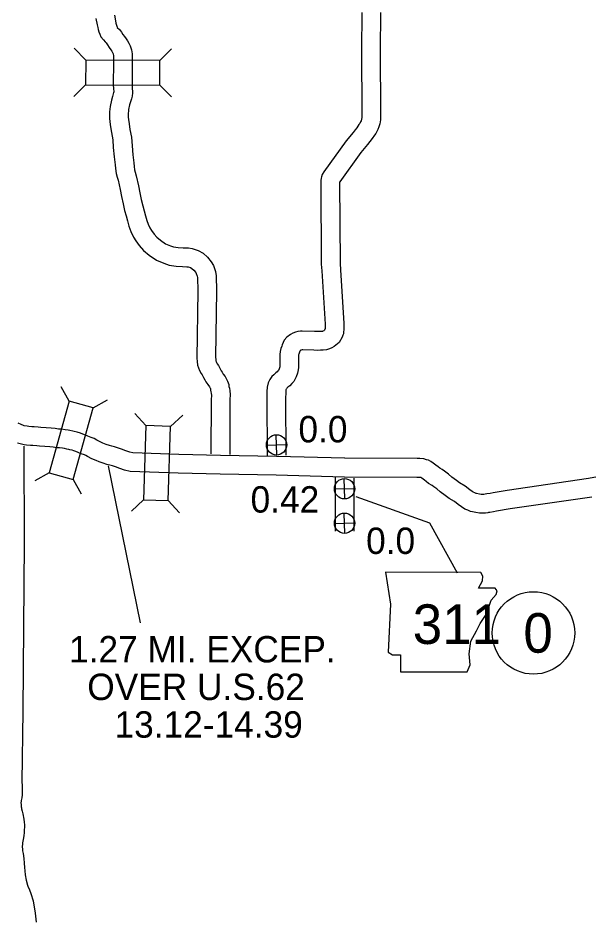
# Model space of a CAD drawing. Extents: x -939622 to -934245, y 1383184 to 1385301.
# Drawn here: x -935340.77 to -935313.35, y 1384259.52 to 1384302.91 of the extents above; entities that cross this region are included whole.
import ezdxf

# ---------------------------------------------------------------- set-up
doc = ezdxf.new("R2010")
doc.units = 0
for name, color, linetype in [('10', 7, 'Continuous'), ('15', 7, 'Continuous'), ('20', 7, 'Continuous'), ('21', 7, 'Continuous'), ('25', 7, 'Continuous'), ('26', 7, 'Continuous'), ('27', 7, 'Continuous')]:
    doc.layers.add(name, color=color, linetype=linetype)

msp = doc.modelspace()

# ---------------------------------------------------------------- linework, layer by layer
at = {"layer": '10'}
for points in [[(-935336.141, 1384303.053), (-935336.092, 1384302.773), (-935336.067, 1384302.674), (-935336.041, 1384302.571), (-935336.028, 1384302.518), (-935336.014, 1384302.479), (-935336.01, 1384302.472), (-935336.004, 1384302.464), (-935335.903, 1384302.365), (-935335.806, 1384302.236), (-935335.735, 1384302.126), (-935335.662, 1384302.024), (-935335.581, 1384301.917), (-935335.509, 1384301.812), (-935335.445, 1384301.711), (-935335.391, 1384301.584), (-935335.353, 1384301.48), (-935335.324, 1384301.389), (-935335.294, 1384301.187), (-935335.292, 1384301.034), (-935335.289, 1384300.807), (-935335.296, 1384299.71), (-935335.292, 1384299.591), (-935335.274, 1384299.328), (-935335.294, 1384299.165), (-935335.327, 1384299.039), (-935335.364, 1384298.897), (-935335.413, 1384298.74), (-935335.46, 1384298.523), (-935335.469, 1384298.438), (-935335.481, 1384298.339), (-935335.484, 1384298.274), (-935335.48, 1384298.16), (-935335.471, 1384298.035), (-935335.44, 1384297.829), (-935335.4, 1384297.567), (-935335.325, 1384297.188), (-935335.297, 1384296.778), (-935335.257, 1384296.349), (-935335.209, 1384295.954), (-935335.196, 1384295.791), (-935335.172, 1384295.626), (-935335.141, 1384295.51), (-935335.095, 1384295.343), (-935334.988, 1384294.864), (-935334.927, 1384294.524), (-935334.854, 1384294.205), (-935334.779, 1384293.901), (-935334.714, 1384293.654), (-935334.649, 1384293.414), (-935334.588, 1384293.198), (-935334.523, 1384293.014), (-935334.435, 1384292.839), (-935334.36, 1384292.719), (-935334.235, 1384292.537), (-935334.11, 1384292.391), (-935333.934, 1384292.245), (-935333.688, 1384292.08), (-935333.446, 1384291.977), (-935333.299, 1384291.924), (-935333.086, 1384291.892), (-935332.846, 1384291.882), (-935332.588, 1384291.875), (-935332.405, 1384291.85), (-935332.123, 1384291.76), (-935331.884, 1384291.624), (-935331.672, 1384291.429), (-935331.49, 1384291.209), (-935331.387, 1384291.027), (-935331.29, 1384290.752), (-935331.251, 1384290.539), (-935331.241, 1384289.822), (-935331.286, 1384286.626), (-935331.275, 1384286.516), (-935331.268, 1384286.458), (-935331.258, 1384286.429), (-935331.241, 1384286.383), (-935331.202, 1384286.319), (-935331.15, 1384286.236), (-935331.062, 1384286.074), (-935331.01, 1384285.974), (-935330.973, 1384285.911), (-935330.919, 1384285.823), (-935330.824, 1384285.698), (-935330.756, 1384285.574), (-935330.705, 1384285.475), (-935330.653, 1384285.326), (-935330.641, 1384285.22), (-935330.62, 1384285.139), (-935330.602, 1384285.017), (-935330.581, 1384284.835), (-935330.591, 1384284.585), (-935330.604, 1384281.966)], [(-935324.266, 1384303.184), (-935324.272, 1384301.361), (-935324.256, 1384298.331), (-935324.257, 1384298.191), (-935324.26, 1384298.135), (-935324.275, 1384298.051), (-935324.297, 1384297.981), (-935324.319, 1384297.923), (-935324.353, 1384297.857), (-935324.396, 1384297.802), (-935324.496, 1384297.639), (-935324.571, 1384297.545), (-935324.676, 1384297.417), (-935325.016, 1384297.017), (-935326.088, 1384295.527), (-935326.159, 1384295.4), (-935326.188, 1384295.297), (-935326.209, 1384295.222), (-935326.227, 1384295.107), (-935326.226, 1384295.012), (-935326.205, 1384291.1), (-935326.185, 1384290.772), (-935326.02, 1384288.213), (-935326.018, 1384288.073), (-935326.023, 1384288.002), (-935326.044, 1384287.93), (-935326.048, 1384287.922), (-935326.068, 1384287.908), (-935326.09, 1384287.896), (-935326.126, 1384287.88), (-935326.15, 1384287.872), (-935326.198, 1384287.866), (-935326.275, 1384287.861), (-935326.387, 1384287.859), (-935326.527, 1384287.869), (-935327.122, 1384287.88), (-935327.207, 1384287.874), (-935327.328, 1384287.86), (-935327.442, 1384287.833), (-935327.567, 1384287.781), (-935327.691, 1384287.717), (-935327.858, 1384287.597), (-935327.984, 1384287.452), (-935328.087, 1384287.222), (-935328.103, 1384287.161), (-935328.149, 1384287.05), (-935328.182, 1384286.909), (-935328.203, 1384286.755), (-935328.205, 1384286.177), (-935328.205, 1384286.171), (-935328.218, 1384286.119), (-935328.246, 1384286.032), (-935328.268, 1384285.989), (-935328.272, 1384285.985), (-935328.319, 1384285.935), (-935328.393, 1384285.879), (-935328.49, 1384285.788), (-935328.577, 1384285.699), (-935328.676, 1384285.561), (-935328.757, 1384285.401), (-935328.8, 1384285.191), (-935328.815, 1384284.985), (-935328.827, 1384284.666), (-935328.811, 1384281.906)], [(-935323.366, 1384303.181), (-935323.372, 1384301.362), (-935323.356, 1384298.33), (-935323.357, 1384298.165), (-935323.364, 1384298.033), (-935323.399, 1384297.835), (-935323.446, 1384297.688), (-935323.494, 1384297.558), (-935323.594, 1384297.365), (-935323.657, 1384297.286), (-935323.757, 1384297.122), (-935323.871, 1384296.979), (-935323.985, 1384296.84), (-935324.307, 1384296.462), (-935325.322, 1384295.05), (-935325.326, 1384295.035), (-935325.326, 1384295.021), (-935325.305, 1384291.13), (-935325.287, 1384290.828), (-935325.12, 1384288.248), (-935325.118, 1384288.046), (-935325.139, 1384287.758), (-935325.178, 1384287.683), (-935325.204, 1384287.593), (-935325.34, 1384287.335), (-935325.504, 1384287.204), (-935325.594, 1384287.141), (-935325.697, 1384287.085), (-935325.804, 1384287.039), (-935325.948, 1384286.991), (-935326.109, 1384286.97), (-935326.237, 1384286.961), (-935326.412, 1384286.959), (-935326.567, 1384286.969), (-935327.1, 1384286.98), (-935327.123, 1384286.978), (-935327.166, 1384286.973), (-935327.187, 1384286.964), (-935327.219, 1384286.948), (-935327.226, 1384286.943), (-935327.236, 1384286.921), (-935327.248, 1384286.873), (-935327.29, 1384286.773), (-935327.296, 1384286.745), (-935327.303, 1384286.694), (-935327.305, 1384286.137), (-935327.315, 1384286.022), (-935327.353, 1384285.87), (-935327.411, 1384285.691), (-935327.524, 1384285.463), (-935327.621, 1384285.363), (-935327.716, 1384285.261), (-935327.814, 1384285.188), (-935327.859, 1384285.146), (-935327.885, 1384285.119), (-935327.9, 1384285.099), (-935327.907, 1384285.065), (-935327.917, 1384284.934), (-935327.927, 1384284.652), (-935327.912, 1384281.935)], [(-935337.027, 1384302.895), (-935336.972, 1384302.585), (-935336.94, 1384302.456), (-935336.915, 1384302.356), (-935336.89, 1384302.253), (-935336.849, 1384302.143), (-935336.79, 1384302.007), (-935336.674, 1384301.86), (-935336.581, 1384301.769), (-935336.544, 1384301.72), (-935336.48, 1384301.621), (-935336.387, 1384301.491), (-935336.31, 1384301.39), (-935336.26, 1384301.316), (-935336.244, 1384301.292), (-935336.23, 1384301.257), (-935336.205, 1384301.188), (-935336.203, 1384301.183), (-935336.193, 1384301.116), (-935336.192, 1384301.022), (-935336.189, 1384300.804), (-935336.196, 1384299.697), (-935336.191, 1384299.546), (-935336.178, 1384299.352), (-935336.18, 1384299.335), (-935336.198, 1384299.268), (-935336.23, 1384299.144), (-935336.284, 1384298.97), (-935336.351, 1384298.663), (-935336.363, 1384298.538), (-935336.378, 1384298.414), (-935336.385, 1384298.28), (-935336.379, 1384298.112), (-935336.366, 1384297.937), (-935336.33, 1384297.694), (-935336.286, 1384297.41), (-935336.219, 1384297.07), (-935336.195, 1384296.705), (-935336.152, 1384296.253), (-935336.105, 1384295.862), (-935336.09, 1384295.688), (-935336.055, 1384295.446), (-935336.01, 1384295.275), (-935335.968, 1384295.124), (-935335.87, 1384294.687), (-935335.809, 1384294.343), (-935335.729, 1384293.997), (-935335.651, 1384293.679), (-935335.584, 1384293.422), (-935335.516, 1384293.172), (-935335.446, 1384292.927), (-935335.354, 1384292.663), (-935335.22, 1384292.396), (-935335.112, 1384292.224), (-935334.95, 1384291.989), (-935334.745, 1384291.748), (-935334.473, 1384291.522), (-935334.119, 1384291.286), (-935333.775, 1384291.139), (-935333.519, 1384291.047), (-935333.172, 1384290.995), (-935332.877, 1384290.982), (-935332.661, 1384290.977), (-935332.604, 1384290.969), (-935332.488, 1384290.932), (-935332.418, 1384290.892), (-935332.327, 1384290.808), (-935332.234, 1384290.696), (-935332.209, 1384290.651), (-935332.162, 1384290.52), (-935332.15, 1384290.451), (-935332.142, 1384289.822), (-935332.187, 1384286.589), (-935332.17, 1384286.417), (-935332.15, 1384286.253), (-935332.104, 1384286.121), (-935332.053, 1384285.987), (-935331.969, 1384285.849), (-935331.929, 1384285.783), (-935331.857, 1384285.652), (-935331.798, 1384285.538), (-935331.744, 1384285.446), (-935331.662, 1384285.313), (-935331.58, 1384285.206), (-935331.55, 1384285.151), (-935331.535, 1384285.122), (-935331.528, 1384285.056), (-935331.504, 1384284.964), (-935331.495, 1384284.9), (-935331.483, 1384284.8), (-935331.491, 1384284.605), (-935331.504, 1384281.996)], [(-935340.493, 1384282.357), (-935340.484, 1384277.72), (-935340.544, 1384269.636), (-935340.591, 1384266.253), (-935340.57, 1384266.078), (-935340.579, 1384265.952), (-935340.575, 1384265.872), (-935340.579, 1384265.589), (-935340.591, 1384265.517), (-935340.596, 1384265.475), (-935340.615, 1384265.352), (-935340.628, 1384265.289), (-935340.63, 1384265.258), (-935340.629, 1384265.15), (-935340.621, 1384265.061), (-935340.618, 1384265.044), (-935340.611, 1384265.002), (-935340.6, 1384264.957), (-935340.567, 1384264.832), (-935340.544, 1384264.703), (-935340.526, 1384264.629), (-935340.509, 1384264.542), (-935340.489, 1384264.451), (-935340.472, 1384264.312), (-935340.463, 1384264.182), (-935340.461, 1384264.056), (-935340.47, 1384263.953), (-935340.477, 1384263.796), (-935340.489, 1384263.67), (-935340.515, 1384263.553), (-935340.527, 1384263.478), (-935340.553, 1384263.315), (-935340.563, 1384263.239), (-935340.573, 1384263.165), (-935340.572, 1384263.117), (-935340.562, 1384263.034), (-935340.55, 1384262.936), (-935340.527, 1384262.802), (-935340.5, 1384262.572), (-935340.485, 1384262.342), (-935340.465, 1384262.128), (-935340.446, 1384261.976), (-935340.423, 1384261.774), (-935340.38, 1384261.53), (-935340.319, 1384261.284), (-935340.296, 1384261.23), (-935340.228, 1384261.069), (-935340.162, 1384260.879), (-935340.051, 1384260.527), (-935339.949, 1384259.943), (-935339.933, 1384259.799), (-935339.903, 1384259.514)], [(-935325.544, 1384280.882), (-935325.536, 1384278.281)], [(-935324.644, 1384280.822), (-935324.636, 1384278.284)]]:
    msp.add_lwpolyline(points, dxfattribs=at)
at = {"layer": '15'}
for points in [[(-935331.047, 1384281.915), (-935333.055, 1384281.961), (-935335.254, 1384282.035), (-935335.396, 1384282.075), (-935335.59, 1384282.142), (-935335.806, 1384282.218), (-935335.954, 1384282.267), (-935336.134, 1384282.323), (-935336.271, 1384282.354), (-935336.383, 1384282.388), (-935336.532, 1384282.447), (-935336.691, 1384282.512), (-935336.862, 1384282.577), (-935336.989, 1384282.643), (-935337.11, 1384282.722), (-935337.264, 1384282.781), (-935337.416, 1384282.836), (-935337.537, 1384282.883), (-935337.663, 1384282.937), (-935337.778, 1384282.981), (-935337.93, 1384283.037), (-935338.072, 1384283.067), (-935338.134, 1384283.084), (-935338.277, 1384283.106), (-935338.369, 1384283.124), (-935338.507, 1384283.15), (-935338.691, 1384283.172), (-935338.823, 1384283.182), (-935338.991, 1384283.207), (-935339.176, 1384283.22), (-935339.415, 1384283.241), (-935339.683, 1384283.263), (-935339.807, 1384283.27), (-935339.99, 1384283.285), (-935340.111, 1384283.293), (-935340.247, 1384283.304), (-935340.325, 1384283.317), (-935340.476, 1384283.344), (-935340.502, 1384283.351), (-935340.615, 1384283.397), (-935340.764, 1384283.463)], [(-935331.067, 1384281.015), (-935333.081, 1384281.061), (-935335.391, 1384281.139), (-935335.664, 1384281.215), (-935335.887, 1384281.292), (-935336.098, 1384281.367), (-935336.228, 1384281.41), (-935336.368, 1384281.453), (-935336.501, 1384281.484), (-935336.678, 1384281.537), (-935336.868, 1384281.612), (-935337.022, 1384281.675), (-935337.231, 1384281.755), (-935337.443, 1384281.865), (-935337.521, 1384281.916), (-935337.578, 1384281.938), (-935337.733, 1384281.993), (-935337.878, 1384282.05), (-935338, 1384282.102), (-935338.096, 1384282.139), (-935338.179, 1384282.17), (-935338.284, 1384282.191), (-935338.324, 1384282.203), (-935338.433, 1384282.22), (-935338.54, 1384282.241), (-935338.643, 1384282.26), (-935338.778, 1384282.276), (-935338.922, 1384282.287), (-935339.091, 1384282.312), (-935339.248, 1384282.323), (-935339.49, 1384282.344), (-935339.745, 1384282.365), (-935339.872, 1384282.372), (-935340.056, 1384282.388), (-935340.175, 1384282.395), (-935340.358, 1384282.41), (-935340.478, 1384282.43), (-935340.676, 1384282.465), (-935340.795, 1384282.498)], [(-935328.351, 1384281.871), (-935331.05, 1384281.915)], [(-935325.083, 1384281.778), (-935328.346, 1384281.871)], [(-935312.943, 1384280.888), (-935313.366, 1384280.806), (-935317.273, 1384280.234), (-935317.95, 1384280.125), (-935318.095, 1384280.095), (-935318.255, 1384280.068), (-935318.332, 1384280.056), (-935318.399, 1384280.041), (-935318.419, 1384280.038), (-935318.468, 1384280.037), (-935318.521, 1384280.04), (-935318.608, 1384280.053), (-935318.752, 1384280.087), (-935318.769, 1384280.091), (-935318.839, 1384280.121), (-935318.905, 1384280.146), (-935318.963, 1384280.182), (-935319.076, 1384280.267), (-935319.298, 1384280.445), (-935319.566, 1384280.606), (-935319.719, 1384280.718), (-935319.932, 1384280.874), (-935320.096, 1384281.018), (-935320.286, 1384281.158), (-935320.407, 1384281.234), (-935320.518, 1384281.301), (-935320.597, 1384281.37), (-935320.701, 1384281.446), (-935320.83, 1384281.551), (-935320.941, 1384281.627), (-935321.051, 1384281.684), (-935321.15, 1384281.712), (-935321.286, 1384281.754), (-935321.465, 1384281.761), (-935321.605, 1384281.763), (-935325.094, 1384281.778)], [(-935328.366, 1384280.971), (-935331.064, 1384281.015)], [(-935325.109, 1384280.878), (-935328.372, 1384280.972)], [(-935313.215, 1384279.918), (-935317.136, 1384279.345), (-935317.789, 1384279.239), (-935317.931, 1384279.21), (-935318.112, 1384279.179), (-935318.167, 1384279.171), (-935318.214, 1384279.161), (-935318.326, 1384279.139), (-935318.487, 1384279.137), (-935318.614, 1384279.143), (-935318.78, 1384279.169), (-935318.948, 1384279.209), (-935319.04, 1384279.228), (-935319.175, 1384279.286), (-935319.308, 1384279.336), (-935319.474, 1384279.441), (-935319.628, 1384279.556), (-935319.812, 1384279.704), (-935320.064, 1384279.855), (-935320.25, 1384279.991), (-935320.497, 1384280.172), (-935320.662, 1384280.317), (-935320.793, 1384280.414), (-935320.878, 1384280.467), (-935321.051, 1384280.571), (-935321.161, 1384280.668), (-935321.25, 1384280.733), (-935321.37, 1384280.829), (-935321.393, 1384280.846), (-935321.406, 1384280.85), (-935321.439, 1384280.86), (-935321.488, 1384280.862), (-935321.612, 1384280.863), (-935325.098, 1384280.878)]]:
    msp.add_lwpolyline(points, dxfattribs=at)
at = {"layer": '20'}
for p, q in [((-935337.521, 1384300.897), (-935338.077, 1384301.46)), ((-935333.957, 1384300.876), (-935333.393, 1384301.432)), ((-935337.528, 1384299.709), (-935338.091, 1384299.152)), ((-935333.964, 1384299.688), (-935333.407, 1384299.124)), ((-935338.31, 1384284.517), (-935338.698, 1384285.207)), ((-935337.166, 1384284.196), (-935336.475, 1384284.584)), ((-935334.628, 1384283.347), (-935335.169, 1384283.926)), ((-935333.441, 1384283.307), (-935332.862, 1384283.848)), ((-935339.272, 1384281.085), (-935339.963, 1384280.697)), ((-935338.128, 1384280.764), (-935337.74, 1384280.074)), ((-935334.748, 1384279.785), (-935335.327, 1384279.244)), ((-935333.561, 1384279.745), (-935333.02, 1384279.166))]:
    msp.add_line(p, q, dxfattribs=at)
for points in [[(-935337.528, 1384299.709), (-935333.964, 1384299.688), (-935333.957, 1384300.876), (-935337.521, 1384300.897)], [(-935338.128, 1384280.764), (-935337.166, 1384284.196), (-935338.31, 1384284.517), (-935339.272, 1384281.085)], [(-935334.628, 1384283.347), (-935334.748, 1384279.785), (-935333.561, 1384279.745), (-935333.441, 1384283.307)]]:
    msp.add_lwpolyline(points, close=True, dxfattribs=at)
at = {"layer": '21'}
for p, q in [((-935320.986, 1384278.67), (-935324.538, 1384279.934)), ((-935319.662, 1384276.262), (-935320.986, 1384278.67))]:
    msp.add_line(p, q, dxfattribs=at)
msp.add_lwpolyline([(-935323.114, 1384276.305), (-935322.886, 1384274.782), (-935322.987, 1384272.473), (-935322.784, 1384272.346), (-935322.404, 1384272.346), (-935322.404, 1384271.534), (-935319.206, 1384271.534), (-935319.054, 1384271.864), (-935319.105, 1384272.397), (-935319.029, 1384273.006), (-935318.749, 1384273.488), (-935318.572, 1384273.843), (-935318.318, 1384274.224), (-935318.166, 1384274.63), (-935318.039, 1384274.96), (-935317.811, 1384275.239), (-935317.76, 1384275.417), (-935317.861, 1384275.544), (-935318.648, 1384275.544), (-935318.47, 1384275.899), (-935318.445, 1384276.127), (-935318.55, 1384276.303)], close=True, dxfattribs=at)
at = {"layer": '25'}
msp.add_line((-935334.891, 1384273.885), (-935336.426, 1384281.409), dxfattribs=at)
at = {"layer": '26'}
for p, q in [((-935328.344, 1384281.935), (-935328.367, 1384282.912)), ((-935328.843, 1384282.412), (-935327.867, 1384282.435)), ((-935325.079, 1384279.828), (-935325.101, 1384280.805)), ((-935325.578, 1384280.305), (-935324.602, 1384280.328)), ((-935325.079, 1384278.173), (-935325.101, 1384279.15)), ((-935325.578, 1384278.65), (-935324.602, 1384278.673))]:
    msp.add_line(p, q, dxfattribs=at)
for centre in [(-935328.355, 1384282.423), (-935325.09, 1384280.317), (-935325.09, 1384278.661)]:
    msp.add_circle(centre, 0.488, dxfattribs=at)
at = {"layer": '27'}
msp.add_circle((-935316.016, 1384273.394), 1.98, dxfattribs=at)

# ---------------------------------------------------------------- texts
at = {"layer": '21'}
msp.add_text('311', height=1.9008, dxfattribs=at).set_placement((-935321.813, 1384272.865))
at = {"layer": '25'}
for s, p in [('0.0', (-935327.304, 1384282.542)), ('0.42', (-935329.601, 1384279.171)), ('0.0', (-935324.054, 1384277.185)), ('1.27 MI. EXCEP.', (-935338.322, 1384271.978)), ('OVER U.S.62', (-935337.447, 1384270.173)), ('13.12-14.39', (-935336.139, 1384268.367))]:
    msp.add_text(s, height=1.2672, dxfattribs=at).set_placement(p)
at = {"layer": '27'}
msp.add_text('0', height=1.901, dxfattribs=at).set_placement((-935316.5, 1384272.444))

doc.saveas('drawing.dxf')
